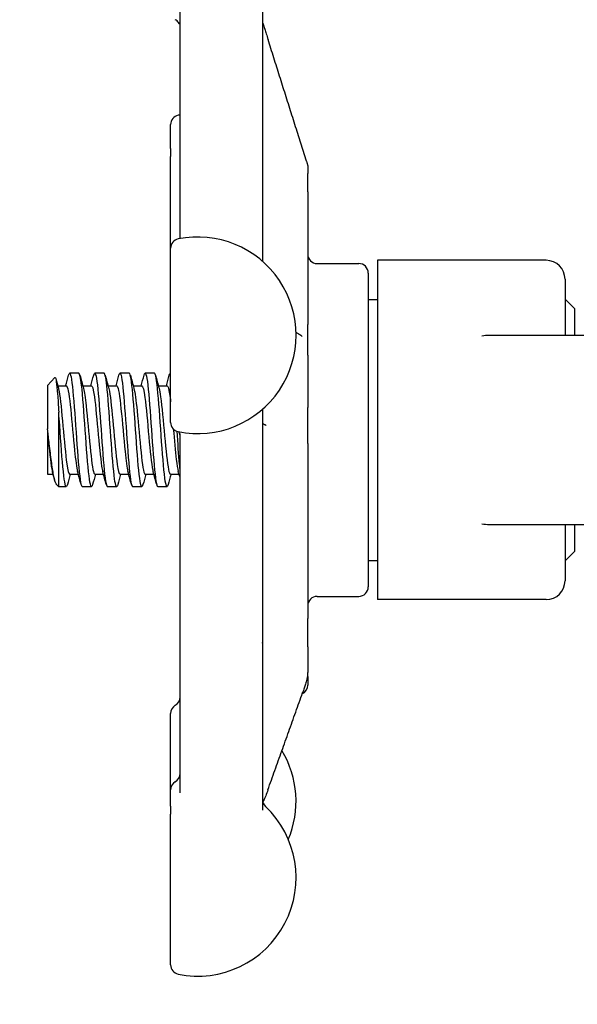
# Model space of a CAD drawing. Header units: inches. Extents: x 24 to 1128, y -69 to 748.
# Tile 345 of 656: x 463 to 464.84, y 687.22 to 690.47. Entities that reach past the tile are written whole.
import ezdxf

# ---------------------------------------------------------------- set-up
doc = ezdxf.new("R2010")
doc.units = ezdxf.units.IN
doc.header["$LTSCALE"] = 32
doc.header["$MEASUREMENT"] = 0
doc.layers.add('Dimension (ANSI)', color=7, linetype='Continuous', lineweight=25)
doc.layers.add('Visible (ANSI)', color=7, linetype='Continuous', lineweight=30)
doc.styles.add('Note Text (ANSI)', font='tahoma.ttf')
doc.dimstyles.new('SB Fraction-16 (ANSI)', dxfattribs={"dimscale": 32, "dimtxt": 0.125, "dimasz": 0.098425, "dimexe": 0.125, "dimexo": 0.0625, "dimgap": 0.031496, "dimtad": 0, "dimtih": 1, "dimtoh": 1, "dimdec": 4, "dimrnd": 1e-08, "dimzin": 0, "dimdsep": 46, "dimlunit": 5, "dimtxsty": 'Note Text (ANSI)', "dimcen": 0.09, "dimdle": 0.393701, "dimclrd": 256, "dimclre": 256, "dimclrt": 256, "dimadec": 0, "dimazin": 3, "dimtfac": 0.96, "dimtofl": 0, "dimtmove": 0, "dimatfit": 3, "dimfxl": 1, "dimfrac": 2, "dimtolj": 1, "dimtzin": 12, "dimlwd": -1, "dimlwe": -1, "dimarcsym": 0})

# ---------------------------------------------------------------- blocks, each defined once
blk = doc.blocks.new('*D18')
at = {"layer": 'Defpoints', "color": 0, "transparency": 16777216}
for p in [(480.2806, 692.6685), (328.4743, 544.6685), (480.2806, 544.6685)]:
    blk.add_point(p, dxfattribs=at)
at = {"layer": 'Dimension (ANSI)', "transparency": 16777216}
for p, q in [((478.2806, 692.6685), (324.4743, 692.6685)), ((328.4743, 689.5189), (328.4743, 626.7677)), ((328.4743, 547.8181), (328.4743, 620.5693)), ((478.2806, 544.6685), (324.4743, 544.6685))]:
    blk.add_line(p, q, dxfattribs=at)
for points in [[(327.9494, 689.5189), (328.9993, 689.5189), (328.4743, 692.6685)], [(327.9494, 547.8181), (328.9993, 547.8181), (328.4743, 544.6685)]]:
    blk.add_solid(points, dxfattribs=at)
at = {"layer": 'Dimension (ANSI)', "transparency": 16777216, "insert": (324.3723, 625.7599), "char_height": 4, "attachment_point": 1, "style": 'Note Text (ANSI)'}
blk.add_mtext('\\A1;148', dxfattribs=at)

msp = doc.modelspace()

# ---------------------------------------------------------------- linework, layer by layer
at = {"layer": 'Visible (ANSI)'}
for p, q in [((463.80002, 690.63011), (463.80002, 689.67544)), ((463.52752, 689.75027), (463.52752, 690.60346)), ((463.49627, 690.04837), (463.49627, 690.12721)), ((463.94571, 690.00644), (463.91465, 690.10481)), ((463.49627, 690.04837), (463.49627, 690.02198)), ((463.49627, 689.71844), (463.49627, 690.02198)), ((463.95002, 689.98766), (463.95002, 689.98768)), ((463.95002, 689.98766), (463.95002, 689.96532)), ((463.95002, 689.90516), (463.95002, 689.96532)), ((463.95002, 689.90516), (463.95002, 689.46676)), ((463.49627, 689.14281), (463.49627, 689.71844)), ((464.18127, 689.67861), (464.18127, 688.55697)), ((464.73877, 689.67861), (464.18127, 689.67861)), ((463.98127, 689.66779), (464.11877, 689.66779)), ((464.15002, 689.63654), (464.15002, 688.59904)), ((464.80127, 689.61611), (464.80127, 689.43029)), ((464.15002, 689.54954), (464.18127, 689.54954)), ((464.83252, 689.51904), (464.80127, 689.55029)), ((464.83252, 689.51904), (464.83252, 689.43029)), ((463.95002, 689.36448), (463.95002, 689.46676)), ((464.86377, 689.43029), (464.55127, 689.43029)), ((463.95002, 689.36448), (463.95002, 689.19209)), ((463.08877, 689.26475), (463.11324, 689.29123)), ((463.19294, 689.30529), (463.16205, 689.30529)), ((463.27627, 689.30529), (463.24538, 689.30529)), ((463.35961, 689.30529), (463.32872, 689.30529)), ((463.44294, 689.30529), (463.41205, 689.30529)), ((463.49627, 689.30529), (463.49538, 689.30529)), ((463.08877, 689.26475), (463.08877, 689.12102)), ((463.12261, 689.26362), (463.15127, 689.26362)), ((463.20594, 689.26362), (463.23461, 689.26362)), ((463.28928, 689.26362), (463.31794, 689.26362)), ((463.37261, 689.26362), (463.40127, 689.26362)), ((463.45594, 689.26362), (463.48461, 689.26362)), ((463.80002, 689.1858), (463.80002, 687.86133)), ((463.95002, 689.07269), (463.95002, 689.19209)), ((463.12624, 688.93029), (463.12624, 689.17622)), ((463.08877, 689.1178), (463.08877, 689.12102)), ((463.08877, 689.1178), (463.08877, 688.97196)), ((463.52627, 689.10583), (463.52627, 688.91394)), ((463.52752, 687.91778), (463.52752, 689.09779)), ((463.95002, 689.07269), (463.95002, 688.49503)), ((463.08877, 688.97196), (463.10738, 688.97196)), ((463.16205, 688.97196), (463.19071, 688.97196)), ((463.24538, 688.97196), (463.27405, 688.97196)), ((463.32871, 688.97196), (463.35738, 688.97196)), ((463.41205, 688.97196), (463.44071, 688.97196)), ((463.49538, 688.97196), (463.52405, 688.97196)), ((463.11811, 688.93909), (463.12624, 688.93029)), ((463.15127, 688.93029), (463.12624, 688.93029)), ((463.23461, 688.93029), (463.20372, 688.93029)), ((463.31794, 688.93029), (463.28705, 688.93029)), ((463.40127, 688.93029), (463.37038, 688.93029)), ((463.48461, 688.93029), (463.45372, 688.93029)), ((463.52627, 688.91394), (463.52752, 688.91269)), ((464.55127, 688.80529), (464.86377, 688.80529)), ((464.80127, 688.80529), (464.80127, 688.61947)), ((464.83252, 688.80529), (464.83252, 688.71654)), ((464.83252, 688.71654), (464.80127, 688.68529)), ((464.15002, 688.68604), (464.18127, 688.68604)), ((463.98127, 688.56779), (464.11877, 688.56779)), ((464.73877, 688.55697), (464.18127, 688.55697)), ((463.95002, 688.40038), (463.95002, 688.49503)), ((463.95002, 688.40038), (463.95002, 688.31618)), ((463.95002, 688.30255), (463.95002, 688.31618)), ((463.95002, 688.30255), (463.95002, 688.27404)), ((463.49627, 687.92794), (463.49627, 688.18058)), ((463.49627, 687.87375), (463.49627, 687.92794)), ((463.49627, 687.87375), (463.49627, 687.84721)), ((463.49627, 687.34956), (463.49627, 687.84721))]:
    msp.add_line(p, q, dxfattribs=at)
for centre, radius, start, end in [((463.49627, 690.44686), 0.03125, 34.45908, 60), ((463.52752, 690.12721), 0.03125, 101.53696, 180), ((463.58627, 689.8394), 0.325, 100.41457, 101.53696), ((463.52752, 689.71844), 0.03125, 101.53696, 180), ((463.58627, 689.43062), 0.325, 258.46304, 101.53696), ((463.98127, 689.69904), 0.03125, 180, 270), ((464.73877, 689.61611), 0.0625, 0, 90), ((464.11877, 689.63654), 0.03125, 0, 90), ((464.55127, 689.30529), 0.125, 90, 101.6694), ((463.52752, 689.14281), 0.03125, 180, 258.46304), ((464.55127, 688.93029), 0.125, 258.3306, 270), ((464.73877, 688.61947), 0.0625, 270, 0), ((463.98127, 688.53654), 0.03125, 90, 180), ((464.11877, 688.59904), 0.03125, 270, 0), ((463.91877, 688.27404), 0.03125, 294.35359, 0), ((463.49627, 688.2347), 0.03125, 300, 0), ((463.52752, 688.18058), 0.03125, 120, 180), ((463.58627, 687.89001), 0.325, 337.12808, 31.09126), ((463.49627, 687.98207), 0.03125, 300, 0), ((463.52752, 687.92794), 0.03125, 120, 180), ((463.83127, 687.896), 0.03125, 180, 226.55016), ((463.58627, 687.63737), 0.325, 258.46304, 46.55016), ((463.52752, 687.34956), 0.03125, 180, 258.46304)]:
    msp.add_arc(centre, radius, start, end, dxfattribs=at)
for points, knots in [([(463.52752, 690.45735), (463.52708, 690.45792), (463.52654, 690.45859), (463.52487, 690.46069), (463.52357, 690.46231), (463.52204, 690.46454)], [0.1804832, 0.1804832, 0.1804832, 0.1804832, 0.212229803, 0.212229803, 0.265287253, 0.265287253, 0.265287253, 0.265287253]), ([(463.80002, 690.47375), (463.80002, 690.47359), (463.80002, 690.47342), (463.80002, 690.47323), (463.80002, 690.47319), (463.80002, 690.4731), (463.80002, 690.47305), (463.80002, 690.47286), (463.80002, 690.47274), (463.80002, 690.47237), (463.80002, 690.47213), (463.80003, 690.47093), (463.80003, 690.47002), (463.80008, 690.46855), (463.80009, 690.46817), (463.80013, 690.46762), (463.80014, 690.46747), (463.80016, 690.46715), (463.80018, 690.46698), (463.80021, 690.46666), (463.80021, 690.46659), (463.80023, 690.46644), (463.80024, 690.46636), (463.80025, 690.46623), (463.80026, 690.46619), (463.80027, 690.46611), (463.80027, 690.46607), (463.80029, 690.46596), (463.8003, 690.46588), (463.80032, 690.46572), (463.80033, 690.46563), (463.80039, 690.46522), (463.80043, 690.46503), (463.80077, 690.4632), (463.80138, 690.46165), (463.803, 690.45688), (463.80372, 690.4547), (463.80543, 690.44952), (463.80645, 690.4464), (463.80912, 690.43813), (463.81087, 690.43269), (463.81456, 690.42112), (463.81654, 690.41488), (463.81851, 690.40866)], [0, 0, 0, 0, 0.00164292, 0.00164292, 0.00196125, 0.00196125, 0.00298974, 0.00298974, 0.00572935, 0.00572935, 0.01119146, 0.01119146, 0.03370338, 0.03370338, 0.0412057, 0.0412057, 0.04370719, 0.04370719, 0.04627853, 0.04627853, 0.04690987, 0.04690987, 0.04754769, 0.04754769, 0.0478618, 0.0478618, 0.0481756, 0.0481756, 0.04880633, 0.04880633, 0.04976091, 0.04976091, 0.053868, 0.053868, 0.09357288, 0.09357288, 0.11889448, 0.11889448, 0.14943752, 0.14943752, 0.19601989, 0.19601989, 0.24613165, 0.24613165, 0.24613165, 0.24613165]), ([(463.91465, 690.10481), (463.90825, 690.12507), (463.90185, 690.14533), (463.88904, 690.18585), (463.88264, 690.20611), (463.86982, 690.24662), (463.86341, 690.26688), (463.85059, 690.30739), (463.84417, 690.32764), (463.83134, 690.36815), (463.82493, 690.38841), (463.81851, 690.40866)], [0.79930693, 0.79930693, 0.79930693, 0.79930693, 0.96239802, 0.96239802, 1.12548911, 1.12548911, 1.2885802, 1.2885802, 1.4516713, 1.4516713, 1.61476239, 1.61476239, 1.61476239, 1.61476239]), ([(463.94571, 690.00644), (463.94663, 690.00354), (463.94745, 690.00094), (463.94848, 689.9976), (463.9488, 689.99661), (463.94921, 689.99487), (463.94929, 689.99452), (463.94942, 689.99385), (463.94948, 689.99353), (463.94957, 689.99302), (463.9496, 689.99286), (463.94965, 689.99253), (463.94968, 689.99236), (463.94972, 689.99205), (463.94974, 689.99192), (463.94978, 689.99158), (463.94981, 689.99137), (463.94986, 689.99096), (463.94988, 689.99076), (463.94991, 689.99041), (463.94992, 689.99027), (463.94994, 689.99002), (463.94995, 689.98991), (463.94995, 689.98978), (463.94996, 689.98976), (463.94996, 689.98971), (463.94996, 689.98969), (463.94996, 689.98965), (463.94996, 689.98963), (463.94997, 689.98958), (463.94997, 689.98955), (463.94998, 689.98942), (463.94998, 689.98931), (463.95, 689.98884), (463.95002, 689.98841), (463.95002, 689.98786), (463.95002, 689.98777), (463.95002, 689.98768)], [0, 0, 0, 0, 0.028982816, 0.028982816, 0.05221636, 0.05221636, 0.057556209, 0.057556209, 0.061572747, 0.061572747, 0.063126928, 0.063126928, 0.064665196, 0.064665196, 0.065673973, 0.065673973, 0.067280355, 0.067280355, 0.068867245, 0.068867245, 0.070087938, 0.070087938, 0.070903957, 0.070903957, 0.071082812, 0.071082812, 0.071262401, 0.071262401, 0.07144218, 0.07144218, 0.071803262, 0.071803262, 0.073228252, 0.073228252, 0.077545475, 0.077545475, 0.078343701, 0.078343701, 0.078343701, 0.078343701]), ([(463.91953, 689.43567), (463.91965, 689.4356), (463.91985, 689.43548), (463.92054, 689.43508), (463.92105, 689.43478), (463.92232, 689.434), (463.9231, 689.4335), (463.92614, 689.43143), (463.92824, 689.42974), (463.93029, 689.42796), (463.93074, 689.42756), (463.9315, 689.42688), (463.93181, 689.42659), (463.93186, 689.42655), (463.93186, 689.42655), (463.93186, 689.42655)], [0, 0, 0, 0, 0.006478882, 0.006478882, 0.014369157, 0.014369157, 0.024576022, 0.024576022, 0.055283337, 0.055283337, 0.065104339, 0.065104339, 0.075795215, 0.075795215, 0.07659181, 0.07659181, 0.07659181, 0.07659181]), ([(463.11324, 689.29123), (463.11355, 689.29156), (463.11385, 689.29166), (463.11552, 689.29099), (463.11685, 689.2859), (463.11954, 689.26717), (463.12088, 689.25352), (463.12357, 689.21917), (463.1249, 689.19866), (463.12624, 689.17622)], [-0.57910031, -0.57910031, -0.57910031, -0.57910031, -0.53987265, -0.53987265, -0.36414387, -0.36414387, -0.18418584, -0.18418584, 0, 0, 0, 0]), ([(463.15851, 689.29842), (463.15978, 689.30324), (463.16105, 689.30562), (463.16232, 689.30525), (463.16633, 689.30409), (463.17034, 689.2756), (463.17435, 689.23022), (463.17836, 689.18484), (463.18237, 689.12357), (463.18639, 689.06883), (463.1904, 689.01411), (463.19441, 688.96711), (463.19842, 688.94506), (463.20018, 688.93534), (463.20195, 688.93056), (463.20372, 688.93061)], [7.5869975, 7.5869975, 7.5869975, 7.5869975, 7.8744508, 7.8744508, 7.8744508, 8.7817425, 8.7817425, 8.7817425, 9.688944, 9.688944, 9.688944, 10.5960559, 10.5960559, 10.5960559, 10.9955743, 10.9955743, 10.9955743, 10.9955743]), ([(463.23815, 688.93693), (463.2342, 688.92227), (463.23025, 688.93313), (463.22631, 688.9658), (463.22214, 689.00032), (463.21797, 689.05846), (463.2138, 689.11741), (463.20975, 689.17465), (463.2057, 689.2313), (463.20165, 689.26626), (463.19875, 689.29134), (463.19584, 689.30485), (463.19294, 689.30508)], [-17.5457438, -17.5457438, -17.5457438, -17.5457438, -16.6531776, -16.6531776, -16.6531776, -15.710016, -15.710016, -15.710016, -14.7941843, -14.7941843, -14.7941843, -14.1371669, -14.1371669, -14.1371669, -14.1371669]), ([(463.24184, 689.29837), (463.2434, 689.30426), (463.24497, 689.3065), (463.24653, 689.30459), (463.25054, 689.2997), (463.25455, 689.26765), (463.25855, 689.22018), (463.26256, 689.17271), (463.26657, 689.11085), (463.27058, 689.05723), (463.27459, 689.00361), (463.27859, 688.95938), (463.2826, 688.94074), (463.28408, 688.93384), (463.28557, 688.9305), (463.28705, 688.93057)], [13.8701828, 13.8701828, 13.8701828, 13.8701828, 14.2236185, 14.2236185, 14.2236185, 15.130291, 15.130291, 15.130291, 16.0368774, 16.0368774, 16.0368774, 16.9433783, 16.9433783, 16.9433783, 17.2787596, 17.2787596, 17.2787596, 17.2787596]), ([(463.32148, 688.93702), (463.31797, 688.92422), (463.31446, 688.93077), (463.31095, 688.95573), (463.30689, 688.98458), (463.30284, 689.0373), (463.29878, 689.0942), (463.29473, 689.15095), (463.29069, 689.21058), (463.28664, 689.25088), (463.28318, 689.28529), (463.27973, 689.30495), (463.27627, 689.30521)], [-23.8289291, -23.8289291, -23.8289291, -23.8289291, -23.0349282, -23.0349282, -23.0349282, -22.1173036, -22.1173036, -22.1173036, -21.2019377, -21.2019377, -21.2019377, -20.4203522, -20.4203522, -20.4203522, -20.4203522]), ([(463.32517, 689.29834), (463.32701, 689.30522), (463.32885, 689.30707), (463.33068, 689.30324), (463.33469, 689.29487), (463.33869, 689.25963), (463.3427, 689.21039), (463.3467, 689.16115), (463.35071, 689.09898), (463.35471, 689.0466), (463.35872, 688.99422), (463.36272, 688.95275), (463.36673, 688.93736), (463.36795, 688.93268), (463.36916, 688.93043), (463.37038, 688.93052)], [20.1533681, 20.1533681, 20.1533681, 20.1533681, 20.5685395, 20.5685395, 20.5685395, 21.474622, 21.474622, 21.474622, 22.3806227, 22.3806227, 22.3806227, 23.2865421, 23.2865421, 23.2865421, 23.5619449, 23.5619449, 23.5619449, 23.5619449]), ([(463.40481, 688.9371), (463.4017, 688.92575), (463.39859, 688.92929), (463.39548, 688.9479), (463.39146, 688.97195), (463.38744, 689.02063), (463.38342, 689.07604), (463.3794, 689.1314), (463.37538, 689.19226), (463.37137, 689.23627), (463.36745, 689.27923), (463.36353, 689.30522), (463.35961, 689.30529)], [-30.1121144, -30.1121144, -30.1121144, -30.1121144, -29.4082729, -29.4082729, -29.4082729, -28.4988988, -28.4988988, -28.4988988, -27.5903346, -27.5903346, -27.5903346, -26.7035376, -26.7035376, -26.7035376, -26.7035376]), ([(463.40851, 689.29834), (463.4106, 689.30611), (463.41269, 689.30737), (463.41478, 689.30133), (463.41878, 689.28976), (463.42279, 689.25166), (463.42679, 689.20093), (463.43079, 689.15021), (463.4348, 689.08796), (463.4388, 689.0369), (463.4428, 688.98585), (463.4468, 688.9471), (463.45081, 688.93478), (463.45178, 688.9318), (463.45275, 688.93039), (463.45372, 688.93048)], [26.4365534, 26.4365534, 26.4365534, 26.4365534, 26.9094187, 26.9094187, 26.9094187, 27.8149406, 27.8149406, 27.8149406, 28.7203847, 28.7203847, 28.7203847, 29.6257517, 29.6257517, 29.6257517, 29.8451302, 29.8451302, 29.8451302, 29.8451302]), ([(463.48815, 688.93721), (463.48551, 688.92756), (463.48288, 688.92831), (463.48025, 688.94031), (463.4762, 688.95878), (463.47215, 689.00346), (463.4681, 689.0577), (463.46405, 689.11187), (463.46001, 689.17436), (463.45596, 689.22193), (463.45192, 689.26943), (463.44788, 689.30098), (463.44384, 689.30486), (463.44354, 689.30515), (463.44324, 689.30528), (463.44294, 689.30527)], [-36.3952997, -36.3952997, -36.3952997, -36.3952997, -35.7999471, -35.7999471, -35.7999471, -34.8837719, -34.8837719, -34.8837719, -33.9686925, -33.9686925, -33.9686925, -33.0546668, -33.0546668, -33.0546668, -32.9867229, -32.9867229, -32.9867229, -32.9867229]), ([(463.12487, 689.25525), (463.12565, 689.25244), (463.12644, 689.2489), (463.12723, 689.24463), (463.1315, 689.22145), (463.13577, 689.17747), (463.14004, 689.13069), (463.14431, 689.08392), (463.14858, 689.03565), (463.15285, 689.00563), (463.15592, 688.98409), (463.15898, 688.97238), (463.16205, 688.97217)], [8.1921353, 8.1921353, 8.1921353, 8.1921353, 8.3701398, 8.3701398, 8.3701398, 9.3362117, 9.3362117, 9.3362117, 10.3021816, 10.3021816, 10.3021816, 10.9955743, 10.9955743, 10.9955743, 10.9955743]), ([(463.15127, 689.26357), (463.1518, 689.2636), (463.15233, 689.26328), (463.15286, 689.26258), (463.15713, 689.25697), (463.1614, 689.22733), (463.16567, 689.18578), (463.16994, 689.14424), (463.17422, 689.09195), (463.17849, 689.05032), (463.18181, 689.01793), (463.18513, 688.99269), (463.18845, 688.98035)], [7.8539816, 7.8539816, 7.8539816, 7.8539816, 7.9736666, 7.9736666, 7.9736666, 8.9397805, 8.9397805, 8.9397805, 9.9057922, 9.9057922, 9.9057922, 10.6574206, 10.6574206, 10.6574206, 10.6574206]), ([(463.2082, 689.25515), (463.2111, 689.24442), (463.21399, 689.22408), (463.21689, 689.1974), (463.22116, 689.15808), (463.22543, 689.10607), (463.22969, 689.06262), (463.23396, 689.01919), (463.23823, 688.98552), (463.2425, 688.9754), (463.24346, 688.97311), (463.24442, 688.97204), (463.24538, 688.97211)], [14.4753206, 14.4753206, 14.4753206, 14.4753206, 15.1305271, 15.1305271, 15.1305271, 16.0959005, 16.0959005, 16.0959005, 17.061177, 17.061177, 17.061177, 17.2787596, 17.2787596, 17.2787596, 17.2787596]), ([(463.23461, 689.26334), (463.23725, 689.26322), (463.23989, 689.25471), (463.24253, 689.23838), (463.24679, 689.212), (463.25106, 689.16592), (463.25533, 689.11899), (463.2596, 689.07206), (463.26387, 689.02559), (463.26813, 688.99857), (463.26935, 688.99085), (463.27057, 688.98479), (463.27179, 688.98043)], [14.1371669, 14.1371669, 14.1371669, 14.1371669, 14.734342, 14.734342, 14.734342, 15.6997554, 15.6997554, 15.6997554, 16.6650715, 16.6650715, 16.6650715, 16.9406059, 16.9406059, 16.9406059, 16.9406059]), ([(463.29153, 689.25526), (463.29225, 689.25269), (463.29297, 689.2495), (463.29369, 689.2457), (463.29795, 689.22323), (463.3022, 689.17991), (463.30646, 689.13338), (463.31091, 689.0847), (463.31537, 689.03398), (463.31982, 689.00355), (463.32278, 688.98328), (463.32575, 688.97244), (463.32871, 688.97224)], [20.7585059, 20.7585059, 20.7585059, 20.7585059, 20.9213285, 20.9213285, 20.9213285, 21.8840483, 21.8840483, 21.8840483, 22.8911764, 22.8911764, 22.8911764, 23.5619449, 23.5619449, 23.5619449, 23.5619449]), ([(463.31794, 689.26358), (463.3184, 689.2636), (463.31887, 689.26336), (463.31933, 689.26282), (463.3236, 689.2579), (463.32786, 689.22897), (463.33213, 689.18783), (463.3366, 689.14475), (463.34106, 689.08957), (463.34553, 689.04669), (463.34873, 689.01599), (463.35192, 688.99231), (463.35512, 688.98043)], [20.4203522, 20.4203522, 20.4203522, 20.4203522, 20.5253788, 20.5253788, 20.5253788, 21.4902198, 21.4902198, 21.4902198, 22.5004247, 22.5004247, 22.5004247, 23.2237912, 23.2237912, 23.2237912, 23.2237912]), ([(463.37487, 689.25525), (463.37835, 689.24231), (463.38183, 689.21513), (463.38531, 689.18057), (463.38965, 689.13752), (463.39399, 689.08429), (463.39833, 689.04329), (463.40266, 689.0023), (463.407, 688.97473), (463.41134, 688.97217), (463.41157, 688.97203), (463.41181, 688.97196), (463.41205, 688.97197)], [27.0416912, 27.0416912, 27.0416912, 27.0416912, 27.8292662, 27.8292662, 27.8292662, 28.8105395, 28.8105395, 28.8105395, 29.7914432, 29.7914432, 29.7914432, 29.8451302, 29.8451302, 29.8451302, 29.8451302]), ([(463.40127, 689.26344), (463.40456, 689.26318), (463.40785, 689.24957), (463.41115, 689.22505), (463.41548, 689.19273), (463.41982, 689.14242), (463.42416, 689.09528), (463.4285, 689.04816), (463.43284, 689.00561), (463.43717, 688.98552), (463.4376, 688.98355), (463.43803, 688.98179), (463.43845, 688.98026)], [26.7035376, 26.7035376, 26.7035376, 26.7035376, 27.4478945, 27.4478945, 27.4478945, 28.4293123, 28.4293123, 28.4293123, 29.4103592, 29.4103592, 29.4103592, 29.5069765, 29.5069765, 29.5069765, 29.5069765]), ([(463.4582, 689.25506), (463.45991, 689.2489), (463.46162, 689.23943), (463.46333, 689.22698), (463.46765, 689.19542), (463.47198, 689.14562), (463.47631, 689.09845), (463.48064, 689.05129), (463.48497, 689.00813), (463.48929, 688.98705), (463.49132, 688.97717), (463.49335, 688.97227), (463.49538, 688.9723)], [33.3248765, 33.3248765, 33.3248765, 33.3248765, 33.7114291, 33.7114291, 33.7114291, 34.6905352, 34.6905352, 34.6905352, 35.6692919, 35.6692919, 35.6692919, 36.1283155, 36.1283155, 36.1283155, 36.1283155]), ([(463.48461, 689.26334), (463.48613, 689.26343), (463.48765, 689.26072), (463.48917, 689.25507), (463.49154, 689.24629), (463.49391, 689.23054), (463.49627, 689.21053)], [32.98672286, 32.98672286, 32.98672286, 32.98672286, 33.33090486, 33.33090486, 33.33090486, 33.86631356, 33.86631356, 33.86631356, 33.86631356]), ([(463.15481, 688.93698), (463.15434, 688.9352), (463.15387, 688.93376), (463.1534, 688.93269), (463.14939, 688.92365), (463.14539, 688.94164), (463.14138, 688.98007), (463.13737, 689.01856), (463.13336, 689.07674), (463.12934, 689.13327), (463.12831, 689.14786), (463.12727, 689.16231), (463.12624, 689.17622)], [-11.2625585, -11.2625585, -11.2625585, -11.2625585, -11.1558883, -11.1558883, -11.1558883, -10.2497289, -10.2497289, -10.2497289, -9.3421105, -9.3421105, -9.3421105, -9.107885, -9.107885, -9.107885, -9.107885]), ([(463.11811, 688.93909), (463.11746, 688.93979), (463.11681, 688.94081), (463.11383, 688.94704), (463.11148, 688.95608), (463.10672, 688.98122), (463.10437, 688.99678), (463.09961, 689.03209), (463.09726, 689.05128), (463.09285, 689.08783), (463.09084, 689.1046), (463.08877, 689.12102)], [-0.68972155, -0.68972155, -0.68972155, -0.68972155, -0.64162523, -0.64162523, -0.47009117, -0.47009117, -0.30597672, -0.30597672, -0.14928046, -0.14928046, -0.02134877, -0.02134877, -0.02134877, -0.02134877]), ([(463.50515, 689.12102), (463.50848, 689.08446), (463.51181, 689.04763), (463.51514, 689.02037), (463.51736, 689.00225), (463.51957, 688.98863), (463.52179, 688.98054)], [34.5355711, 34.5355711, 34.5355711, 34.5355711, 35.2890397, 35.2890397, 35.2890397, 35.7901619, 35.7901619, 35.7901619, 35.7901619]), ([(463.81229, 689.13281), (463.81229, 689.13281), (463.8122, 689.13284), (463.81173, 689.13304), (463.81118, 689.13326), (463.80951, 689.13396), (463.80834, 689.13447), (463.80627, 689.13549), (463.80534, 689.13598), (463.80398, 689.13675), (463.80349, 689.13704), (463.80275, 689.13749), (463.80251, 689.13763), (463.80238, 689.13771)], [0.181698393, 0.181698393, 0.181698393, 0.181698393, 0.189497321, 0.189497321, 0.201717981, 0.201717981, 0.21693936, 0.21693936, 0.228645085, 0.228645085, 0.23621381, 0.23621381, 0.243474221, 0.243474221, 0.243474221, 0.243474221]), ([(463.08877, 689.1178), (463.09305, 689.07081), (463.09732, 689.02447), (463.10159, 688.99778), (463.10277, 688.99043), (463.10395, 688.98463), (463.10512, 688.98042)], [3.1415374, 3.1415374, 3.1415374, 3.1415374, 4.1081736, 4.1081736, 4.1081736, 4.3742353, 4.3742353, 4.3742353, 4.3742353]), ([(463.51651, 689.1136), (463.51929, 689.07447), (463.52206, 689.03559), (463.52483, 689.00438), (463.52531, 688.99897), (463.52579, 688.99381), (463.52627, 688.9889)], [34.58007921, 34.58007921, 34.58007921, 34.58007921, 35.20708057, 35.20708057, 35.20708057, 35.31578917, 35.31578917, 35.31578917, 35.31578917]), ([(463.52752, 689.09779), (463.52752, 689.10114), (463.52685, 689.10432), (463.52518, 689.10886), (463.52431, 689.11048), (463.52348, 689.11175)], [0, 0, 0, 0, 0.016522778, 0.016522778, 0.029681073, 0.029681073, 0.029681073, 0.029681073]), ([(463.80002, 688.41351), (463.80004, 688.41354), (463.80005, 688.41357), (463.80048, 688.4144), (463.8009, 688.4152), (463.80138, 688.41617), (463.8015, 688.41641), (463.80167, 688.41677), (463.80173, 688.41691), (463.80186, 688.41719), (463.80191, 688.41731), (463.80196, 688.41743), (463.80197, 688.41745), (463.80197, 688.41745)], [0.079102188, 0.079102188, 0.079102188, 0.079102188, 0.079358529, 0.079358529, 0.086578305, 0.086578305, 0.089065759, 0.089065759, 0.090831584, 0.090831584, 0.093412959, 0.093412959, 0.09548736, 0.09548736, 0.09548736, 0.09548736]), ([(463.94928, 688.30565), (463.94928, 688.30565), (463.94928, 688.30565), (463.94927, 688.30562), (463.94927, 688.3056), (463.94926, 688.30554), (463.94926, 688.30551), (463.94924, 688.30542), (463.94924, 688.30539), (463.94923, 688.30532), (463.94922, 688.30527), (463.9492, 688.30517), (463.94919, 688.30511), (463.94918, 688.30498), (463.94917, 688.30492), (463.94914, 688.30472), (463.94912, 688.30459), (463.94902, 688.30396), (463.94896, 688.30353), (463.94877, 688.3023), (463.94864, 688.30155), (463.94812, 688.2987), (463.94763, 688.29644), (463.94639, 688.29132), (463.94563, 688.28843), (463.94404, 688.2828), (463.94321, 688.28), (463.94107, 688.27299), (463.93972, 688.2688), (463.93659, 688.25943), (463.9348, 688.25438), (463.93303, 688.24943)], [0.28524096, 0.28524096, 0.28524096, 0.28524096, 0.28654665, 0.28654665, 0.28782229, 0.28782229, 0.28881832, 0.28881832, 0.28931607, 0.28931607, 0.28981637, 0.28981637, 0.29031918, 0.29031918, 0.29082049, 0.29082049, 0.29183026, 0.29183026, 0.29589931, 0.29589931, 0.30383559, 0.30383559, 0.32491708, 0.32491708, 0.34766188, 0.34766188, 0.36968253, 0.36968253, 0.40387291, 0.40387291, 0.44899387, 0.44899387, 0.44899387, 0.44899387]), ([(463.81814, 687.92811), (463.82581, 687.94953), (463.83348, 687.97094), (463.84882, 688.01378), (463.85648, 688.0352), (463.87181, 688.07804), (463.87947, 688.09946), (463.89479, 688.1423), (463.90244, 688.16373), (463.91775, 688.20658), (463.92539, 688.228), (463.93303, 688.24943)], [0.50186624, 0.50186624, 0.50186624, 0.50186624, 0.69684315, 0.69684315, 0.89182006, 0.89182006, 1.08679697, 1.08679697, 1.28177388, 1.28177388, 1.47675079, 1.47675079, 1.47675079, 1.47675079]), ([(463.80002, 687.98403), (463.80002, 687.98403), (463.80002, 687.98399), (463.80002, 687.9838), (463.80002, 687.98358), (463.80002, 687.98327), (463.80002, 687.98315), (463.80002, 687.98306), (463.80002, 687.98304), (463.80002, 687.98304)], [0.002637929, 0.002637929, 0.002637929, 0.002637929, 0.003799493, 0.003799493, 0.010735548, 0.010735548, 0.015367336, 0.015367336, 0.01705686, 0.01705686, 0.01705686, 0.01705686]), ([(463.81814, 687.92811), (463.81574, 687.92143), (463.81329, 687.91466), (463.80963, 687.90541), (463.80841, 687.90244), (463.80619, 687.89727), (463.8052, 687.89507), (463.80337, 687.89116), (463.80256, 687.88948), (463.80161, 687.88747), (463.80149, 687.8872), (463.80137, 687.88694)], [0, 0, 0, 0, 0.06088523, 0.06088523, 0.09170451, 0.09170451, 0.11481676, 0.11481676, 0.1302488, 0.1302488, 0.13258663, 0.13258663, 0.13258663, 0.13258663])]:
    msp.add_open_spline(points, degree=3, knots=knots, dxfattribs=at)
for points in [[(463.91953, 689.43567), (463.91673, 689.43733), (463.91392, 689.43899), (463.91112, 689.44065)], [(463.11617, 689.28739), (463.11905, 689.27671), (463.12194, 689.26603), (463.12487, 689.25537)], [(463.14905, 689.26362), (463.15223, 689.27529), (463.15538, 689.28697), (463.15851, 689.29865)], [(463.19648, 689.29865), (463.20035, 689.28421), (463.20425, 689.26978), (463.2082, 689.25537)], [(463.23238, 689.26362), (463.23556, 689.27529), (463.23871, 689.28697), (463.24184, 689.29865)], [(463.27981, 689.29865), (463.28368, 689.28421), (463.28758, 689.26978), (463.29153, 689.25537)], [(463.31571, 689.26362), (463.31889, 689.27529), (463.32204, 689.28697), (463.32517, 689.29865)], [(463.36315, 689.29865), (463.36702, 689.28421), (463.37092, 689.26978), (463.37487, 689.25537)], [(463.39905, 689.26362), (463.40223, 689.27529), (463.40538, 689.28697), (463.40851, 689.29865)], [(463.44648, 689.29865), (463.45035, 689.28421), (463.45425, 689.26978), (463.4582, 689.25537)], [(463.48238, 689.26362), (463.48556, 689.27529), (463.48871, 689.28697), (463.49184, 689.29865)], [(463.49184, 689.2984), (463.49332, 689.3038), (463.4948, 689.30589), (463.49627, 689.30459)], [(463.80238, 689.13771), (463.80159, 689.13817), (463.80081, 689.13864), (463.80002, 689.1391)], [(463.1128, 688.95197), (463.11026, 688.96139), (463.1077, 688.97081), (463.10512, 688.98022)], [(463.16428, 688.97196), (463.16109, 688.96029), (463.15795, 688.94862), (463.15481, 688.93693)], [(463.20017, 688.93693), (463.1963, 688.95137), (463.19241, 688.9658), (463.18845, 688.98022)], [(463.24761, 688.97196), (463.24443, 688.96029), (463.24128, 688.94862), (463.23815, 688.93693)], [(463.28351, 688.93693), (463.27964, 688.95137), (463.27574, 688.9658), (463.27179, 688.98022)], [(463.33094, 688.97196), (463.32776, 688.96029), (463.32461, 688.94862), (463.32148, 688.93693)], [(463.36684, 688.93693), (463.36297, 688.95137), (463.35907, 688.9658), (463.35512, 688.98022)], [(463.41428, 688.97196), (463.41109, 688.96029), (463.40795, 688.94862), (463.40481, 688.93693)], [(463.45017, 688.93693), (463.4463, 688.95137), (463.44241, 688.9658), (463.43845, 688.98022)], [(463.49761, 688.97196), (463.49443, 688.96029), (463.49128, 688.94862), (463.48815, 688.93693)], [(463.52627, 688.96377), (463.52478, 688.96926), (463.52329, 688.97474), (463.52179, 688.98022)]]:
    msp.add_open_spline(points, degree=3, dxfattribs=at)

# ---------------------------------------------------------------- dimensions: what is measured, and where the dimension line sits
at = {"layer": 'Dimension (ANSI)'}
dim = msp.add_linear_dim(base=(328.47435, 544.66853), p1=(480.28063, 692.66853), p2=(480.28063, 544.66853), angle=90, dimstyle='SB Fraction-16 (ANSI)', override={"dimgap": 0.031496, "dimdec": 4, "dimtol": 0, "dimlim": 0, "dimtp": 0, "dimtm": 0, "dimtdec": 2, "dimatfit": 1}, dxfattribs=at)
dim.commit()
dim.dimension.update_dxf_attribs({"geometry": '*D18', "text_midpoint": (328.47435, 623.66853), "dimtype": 160})

doc.saveas('drawing.dxf')
